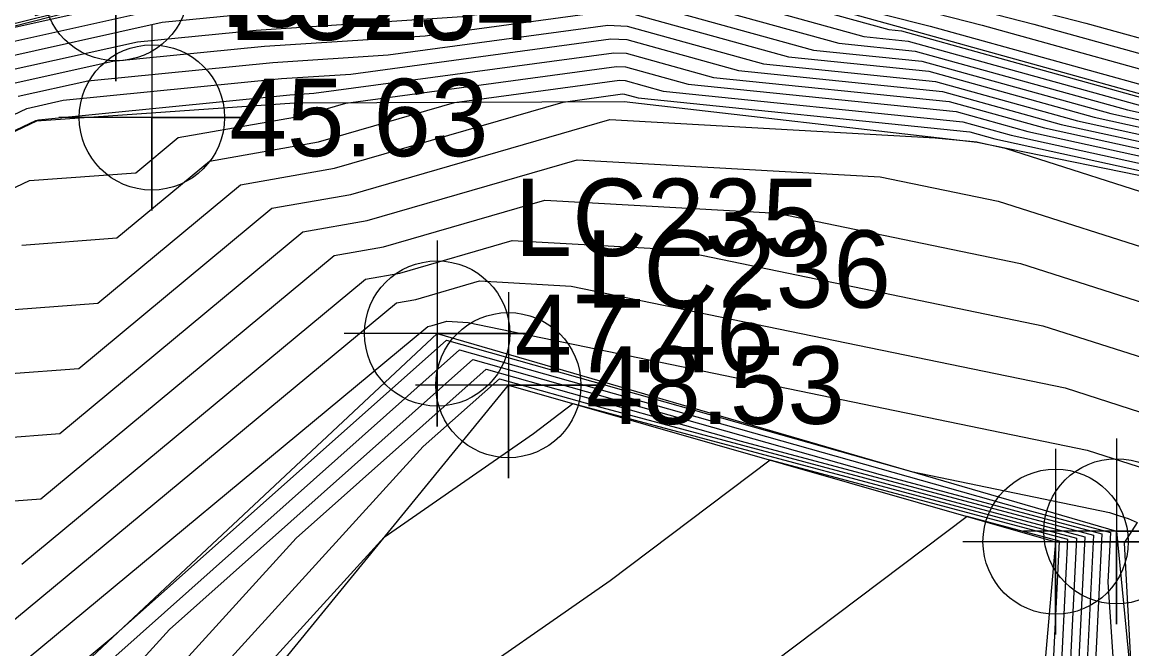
# Model space of a CAD drawing. Extents: x 2188792 to 2191981, y 386090 to 389710.
# Drawn here: x 2190238.64 to 2190274.46, y 387917.58 to 387937.82 of the extents above; entities that cross this region are included whole.
import ezdxf

# ---------------------------------------------------------------- set-up
doc = ezdxf.new("R2010")
doc.units = 0
for name, color, linetype in [('DTM Contours Major', 7, 'Continuous'), ('DTM Contours Minor', 7, 'Continuous'), ('Exist DTM Breakline', 7, 'Continuous'), ('Exist DTM Breakline Cogo Elevation', 7, 'Continuous'), ('Exist DTM Breakline Cogo Number', 7, 'Continuous'), ('Exist DTM Breakline Cogo Point CELL', 7, 'Continuous'), ('Exist DTM Breakline Underwater', 7, 'Continuous'), ('Exist DTM Breakline Underwater Cogo Elevation', 7, 'Continuous'), ('Exist DTM Breakline Underwater Cogo Number', 7, 'Continuous'), ('Exist DTM Breakline Underwater Cogo Point CELL', 7, 'Continuous'), ('Exist DTM Regular Point Underwater CELL', 7, 'Continuous'), ('Exist DTM Regular Point Underwater Cogo Elevation', 7, 'Continuous'), ('Exist DTM Regular Point Underwater Cogo Number', 7, 'Continuous'), ('PH Exist DTM Breakline', 7, 'Continuous')]:
    doc.layers.add(name, color=color, linetype=linetype)

msp = doc.modelspace()

# ---------------------------------------------------------------- linework, layer by layer
at = {"layer": 'DTM Contours Major'}
for points in [[(2190238.066, 387937.699), (2190244.835, 387939.381), (2190245.287, 387939.634), (2190256.503, 387940.362), (2190257.075, 387940.395), (2190258.258, 387940.342), (2190266.454, 387938.072), (2190267.948, 387937.686), (2190276.187, 387935.404), (2190284.412, 387933.127), (2190291.399, 387931.332), (2190292.012, 387931.191), (2190299.251, 387929.525)], [(2190238.216, 387935.813), (2190241.557, 387936.557), (2190246.459, 387937.043), (2190251.646, 387937.383), (2190257.451, 387938.168), (2190258.187, 387938.134), (2190263.377, 387936.697), (2190267.902, 387936.233), (2190273.246, 387934.752), (2190275.84, 387934.184), (2190281.058, 387932.737), (2190283.721, 387932.162), (2190287.897, 387931.185), (2190292.093, 387930.219), (2190295.764, 387929.375), (2190300.714, 387928.213)], [(2190238.626, 387930.623), (2190241.69, 387930.853), (2190244.681, 387933.334), (2190248.197, 387933.951), (2190252.592, 387935.224), (2190257.921, 387935.945), (2190258.097, 387935.937), (2190259.332, 387935.595), (2190269.008, 387934.604), (2190270.567, 387934.172), (2190276.12, 387932.955), (2190277.399, 387932.601), (2190283.106, 387931.368), (2190292.057, 387929.275), (2190292.174, 387929.248), (2190292.277, 387929.224), (2190293.441, 387928.951), (2190301.274, 387924.606)], [(2190238.622, 387920.319), (2190249.715, 387929.522), (2190250.823, 387929.716), (2190254.453, 387930.768), (2190259.685, 387930.474), (2190271.582, 387928.018), (2190275.073, 387926.904), (2190278.137, 387925.927), (2190281.332, 387924.551), (2190276.72, 387917.262), (2190277.807, 387897.197), (2190286.757, 387899.397), (2190291.696, 387902.783), (2190297.058, 387904.809)], [(2190237.571, 387911.811), (2190243.394, 387918.212), (2190253.187, 387926.929), (2190266.333, 387923.212), (2190273.494, 387921.298), (2190273.3, 387917.373), (2190274.775, 387895.28), (2190266.512, 387887.81), (2190263.768, 387884.739), (2190272.137, 387880.347), (2190274.462, 387878.6), (2190276.323, 387880.649), (2190289.061, 387894.976), (2190290.449, 387895.197), (2190290.916, 387895.537), (2190296.476, 387899.625)], [(2190272.007, 387895.856), (2190271.358, 387905.584), (2190272.121, 387921.063), (2190269.146, 387921.858), (2190260.091, 387915.027), (2190246.631, 387905.653), (2190263.258, 387886.848), (2190268.369, 387892.566), (2190272.007, 387895.856)]]:
    msp.add_lwpolyline(points, dxfattribs=at)
at = {"layer": 'DTM Contours Minor'}
for points in [[(2190224.371, 387939.322), (2190240.961, 387939.937), (2190241.034, 387938.704), (2190242.218, 387938.998), (2190245.837, 387941.032), (2190253.391, 387941.522), (2190257.359, 387941.752), (2190258.209, 387941.714), (2190264.097, 387940.083), (2190272.976, 387937.792), (2190279.066, 387936.105), (2190285.146, 387934.421), (2190290.779, 387932.974), (2190297.126, 387931.345)], [(2190227.54, 387938.833), (2190239.99, 387939.294), (2190240.045, 387938.369), (2190243.09, 387939.126), (2190245.653, 387940.566), (2190254.428, 387941.135), (2190257.265, 387941.3), (2190258.225, 387941.257), (2190264.882, 387939.413), (2190271.3, 387937.756), (2190278.106, 387935.871), (2190284.901, 387933.99), (2190291.197, 387932.373), (2190298.29, 387930.551)], [(2190230.71, 387938.344), (2190239.019, 387938.652), (2190239.055, 387938.034), (2190243.963, 387939.253), (2190245.47, 387940.1), (2190255.465, 387940.749), (2190257.17, 387940.848), (2190258.241, 387940.8), (2190265.668, 387938.742), (2190269.624, 387937.721), (2190277.147, 387935.638), (2190284.657, 387933.558), (2190291.615, 387931.771), (2190299.454, 387929.758)], [(2190237.167, 387937.387), (2190244.751, 387939.075), (2190245.365, 387939.136), (2190256.436, 387939.86), (2190257.074, 387939.947), (2190258.26, 387939.892), (2190266.613, 387937.578), (2190267.018, 387937.537), (2190275.39, 387935.216), (2190275.616, 387935.166), (2190283.986, 387932.846), (2190284.213, 387932.797), (2190284.569, 387932.714), (2190292.028, 387930.997), (2190298.554, 387929.495)], [(2190237.355, 387936.977), (2190243.953, 387938.445), (2190245.638, 387938.613), (2190255.238, 387939.241), (2190257.168, 387939.502), (2190258.242, 387939.453), (2190265.804, 387937.358), (2190267.239, 387937.211), (2190274.854, 387935.1), (2190275.672, 387934.921), (2190283.254, 387932.819), (2190284.09, 387932.638), (2190285.401, 387932.331), (2190292.044, 387930.803), (2190297.856, 387929.465)], [(2190237.642, 387936.589), (2190243.154, 387937.816), (2190245.912, 387938.09), (2190254.041, 387938.622), (2190257.262, 387939.057), (2190258.224, 387939.013), (2190264.995, 387937.137), (2190267.46, 387936.885), (2190274.318, 387934.984), (2190275.728, 387934.675), (2190282.522, 387932.791), (2190283.967, 387932.479), (2190286.233, 387931.949), (2190292.061, 387930.608), (2190297.159, 387929.435)], [(2190237.929, 387936.201), (2190242.356, 387937.186), (2190246.185, 387937.566), (2190252.843, 387938.002), (2190257.356, 387938.613), (2190258.206, 387938.574), (2190264.186, 387936.917), (2190267.681, 387936.559), (2190273.782, 387934.868), (2190275.784, 387934.429), (2190281.79, 387932.764), (2190283.844, 387932.321), (2190287.065, 387931.567), (2190292.077, 387930.414), (2190296.461, 387929.405)], [(2190238.503, 387935.425), (2190240.759, 387935.927), (2190246.732, 387936.52), (2190250.448, 387936.763), (2190257.545, 387937.724), (2190258.169, 387937.695), (2190262.568, 387936.476), (2190268.123, 387935.908), (2190272.71, 387934.636), (2190275.896, 387933.938), (2190280.327, 387932.71), (2190283.598, 387932.003), (2190288.729, 387930.803), (2190292.109, 387930.025), (2190295.066, 387929.345), (2190300.88, 387927.981)], [(2190230.462, 387931.082), (2190238.79, 387935.037), (2190239.96, 387935.298), (2190247.005, 387935.997), (2190249.251, 387936.144), (2190257.639, 387937.279), (2190258.151, 387937.255), (2190261.759, 387936.256), (2190268.345, 387935.582), (2190272.174, 387934.52), (2190275.952, 387933.692), (2190279.595, 387932.682), (2190283.475, 387931.844), (2190289.561, 387930.421), (2190292.126, 387929.831), (2190294.369, 387929.314), (2190301.046, 387927.748)], [(2190229.36, 387930.034), (2190239.077, 387934.649), (2190239.162, 387934.668), (2190247.279, 387935.474), (2190248.053, 387935.525), (2190257.733, 387936.834), (2190258.133, 387936.816), (2190260.95, 387936.036), (2190268.566, 387935.256), (2190271.638, 387934.404), (2190276.008, 387933.447), (2190278.863, 387932.655), (2190283.352, 387931.686), (2190290.393, 387930.039), (2190292.142, 387929.636), (2190293.671, 387929.284), (2190301.212, 387927.516)], [(2190229.93, 387928.455), (2190238.872, 387932.703), (2190242.304, 387932.959), (2190243.675, 387934.097), (2190247.672, 387934.798), (2190249.084, 387935.207), (2190257.827, 387936.39), (2190258.115, 387936.376), (2190260.141, 387935.815), (2190268.787, 387934.93), (2190271.102, 387934.288), (2190276.064, 387933.201), (2190278.131, 387932.628), (2190283.229, 387931.527), (2190291.225, 387929.657), (2190292.158, 387929.442), (2190292.974, 387929.254), (2190301.377, 387927.283)], [(2190238.38, 387928.544), (2190241.077, 387928.746), (2190245.688, 387932.572), (2190248.722, 387933.104), (2190256.099, 387935.241), (2190258.015, 387935.501), (2190258.078, 387935.498), (2190258.522, 387935.375), (2190269.229, 387934.278), (2190270.031, 387934.056), (2190276.176, 387932.71), (2190276.668, 387932.573), (2190282.982, 387931.209), (2190284.619, 387930.827), (2190290.264, 387928.396), (2190280.063, 387912.277), (2190280.607, 387902.249), (2190285.08, 387903.348), (2190287.548, 387905.04), (2190290.228, 387906.053), (2190293.209, 387926.062), (2190301.14, 387921.662)], [(2190238.134, 387926.465), (2190240.463, 387926.639), (2190246.695, 387931.809), (2190249.247, 387932.257), (2190257.607, 387934.679), (2190268.115, 387934.089), (2190269.45, 387933.953), (2190269.495, 387933.94), (2190270.375, 387933.747), (2190276.084, 387931.926), (2190281.932, 387930.061), (2190288.031, 387927.435), (2190279.227, 387913.523), (2190279.907, 387900.986), (2190285.499, 387902.36), (2190288.585, 387904.476), (2190291.936, 387905.742), (2190294.413, 387922.375), (2190301.007, 387918.718)], [(2190237.888, 387924.386), (2190239.849, 387924.533), (2190247.701, 387931.047), (2190249.773, 387931.41), (2190256.556, 387933.375), (2190266.334, 387932.826), (2190270.141, 387932.04), (2190275.747, 387930.252), (2190280.667, 387928.683), (2190285.798, 387926.474), (2190278.392, 387914.77), (2190279.207, 387899.723), (2190285.919, 387901.372), (2190289.622, 387903.911), (2190293.643, 387905.431), (2190295.618, 387918.689), (2190300.874, 387915.774)], [(2190237.643, 387922.307), (2190239.236, 387922.426), (2190248.708, 387930.284), (2190250.298, 387930.563), (2190255.504, 387932.072), (2190263.01, 387931.65), (2190270.861, 387930.029), (2190275.41, 387928.578), (2190279.402, 387927.305), (2190283.565, 387925.512), (2190277.556, 387916.016), (2190278.507, 387898.46), (2190286.338, 387900.385), (2190290.659, 387903.347), (2190295.351, 387905.12), (2190296.823, 387915.003)], [(2190238.009, 387918.213), (2190250.721, 387928.759), (2190251.348, 387928.869), (2190253.401, 387929.464), (2190256.361, 387929.298), (2190272.302, 387926.007), (2190274.736, 387925.23), (2190276.872, 387924.549), (2190279.099, 387923.59), (2190275.884, 387918.509), (2190277.107, 387895.935), (2190287.177, 387898.409), (2190292.733, 387902.219), (2190298.766, 387904.498)], [(2190237.395, 387916.106), (2190251.728, 387927.997), (2190251.873, 387928.022), (2190252.35, 387928.16), (2190253.036, 387928.122), (2190273.022, 387923.995), (2190274.399, 387923.556), (2190275.607, 387923.171), (2190276.866, 387922.629), (2190275.048, 387919.755), (2190276.211, 387898.3), (2190276.435, 387894.935), (2190273.257, 387892.062), (2190266.463, 387885.381), (2190273.968, 387881.9), (2190283.185, 387892.24), (2190277.729, 387894.997), (2190287.596, 387897.422), (2190293.77, 387901.654), (2190300.261, 387904.107)], [(2190236.781, 387913.999), (2190241.576, 387917.977), (2190252.331, 387927.55), (2190267.345, 387923.305), (2190273.743, 387921.984), (2190274.062, 387921.882), (2190274.341, 387921.793), (2190274.633, 387921.667), (2190274.212, 387921.002), (2190274.481, 387916.031), (2190275.882, 387895.05), (2190265.769, 387885.907), (2190265.175, 387885.242), (2190268.39, 387883.555), (2190274.213, 387880.854), (2190286.198, 387894.299), (2190283.951, 387895.435), (2190288.015, 387896.434), (2190294.807, 387901.09), (2190299.037, 387902.689)], [(2190236.974, 387912.702), (2190239.303, 387915.262), (2190252.759, 387927.239), (2190270.824, 387922.132), (2190273.768, 387921.345), (2190273.689, 387919.731), (2190275.328, 387895.165), (2190266.141, 387886.858), (2190264.472, 387884.991), (2190273.506, 387880.249), (2190274.458, 387879.807), (2190279.957, 387885.977), (2190288.482, 387895.566), (2190288.802, 387895.616), (2190288.91, 387895.695), (2190290.468, 387896.84), (2190295.844, 387900.526)], [(2190238.168, 387910.92), (2190247.486, 387921.162), (2190253.615, 387926.618), (2190261.843, 387924.292), (2190273.219, 387921.251), (2190272.912, 387915.015), (2190274.221, 387895.396), (2190266.883, 387888.761), (2190263.065, 387884.488), (2190269.191, 387881.272), (2190274.406, 387877.353), (2190278.581, 387881.949), (2190289.64, 387894.387), (2190292.096, 387894.777), (2190292.922, 387895.379), (2190294.371, 387896.444), (2190297.13, 387899.731)], [(2190228.363, 387901.258), (2190238.764, 387910.028), (2190251.577, 387924.113), (2190254.043, 387926.307), (2190257.353, 387925.371), (2190272.945, 387921.204), (2190272.523, 387912.657), (2190273.668, 387895.511), (2190267.255, 387889.712), (2190262.361, 387884.236), (2190266.246, 387882.197), (2190274.351, 387876.107), (2190280.839, 387883.249), (2190290.218, 387893.798), (2190293.226, 387894.275), (2190293.326, 387894.398), (2190293.837, 387895.109), (2190293.989, 387895.318), (2190297.47, 387899.463)], [(2190234.571, 387905.098), (2190239.361, 387909.137), (2190250.326, 387921.19), (2190255.14, 387924.542), (2190256.413, 387925.502), (2190272.67, 387921.157), (2190272.135, 387910.3), (2190273.114, 387895.626), (2190267.626, 387890.664), (2190261.658, 387883.985), (2190263.301, 387883.122), (2190274.296, 387874.86), (2190283.098, 387884.549), (2190290.797, 387893.209), (2190293.266, 387893.6), (2190293.676, 387894.107), (2190294.157, 387894.778), (2190294.547, 387895.308), (2190297.81, 387899.194)], [(2190272.561, 387895.741), (2190271.747, 387907.942), (2190272.396, 387921.11), (2190262.779, 387923.68), (2190257.616, 387919.784), (2190240.734, 387908.029), (2190261.588, 387884.443), (2190267.998, 387891.615), (2190272.561, 387895.741)]]:
    msp.add_lwpolyline(points, dxfattribs=at)
at = {"layer": 'Exist DTM Breakline'}
msp.add_lwpolyline([(2190220.905, 387885.134), (2190254.331, 387926.098), (2190271.998, 387921.042), (2190269.83, 387896.309)], dxfattribs=at)
at = {"layer": 'Exist DTM Breakline Cogo Point CELL'}
for points in [[(2190254.331, 387929.098), (2190254.331, 387923.098), (2190254.331, 387926.098), (2190257.331, 387926.098), (2190251.331, 387926.098)], [(2190271.998, 387924.042), (2190271.998, 387918.042), (2190271.998, 387921.042), (2190274.998, 387921.042), (2190268.998, 387921.042)]]:
    msp.add_lwpolyline(points, dxfattribs=at)
for centre in [(2190254.331, 387926.098), (2190271.998, 387921.042)]:
    msp.add_circle(centre, 2.344, dxfattribs=at)
at = {"layer": 'Exist DTM Breakline Underwater'}
msp.add_lwpolyline([(2190214.678, 387892.793), (2190252.032, 387927.767), (2190273.96, 387921.378), (2190276.541, 387894.913)], dxfattribs=at)
at = {"layer": 'Exist DTM Breakline Underwater Cogo Point CELL'}
for points in [[(2190252.032, 387930.767), (2190252.032, 387924.767), (2190252.032, 387927.767), (2190255.032, 387927.767), (2190249.032, 387927.767)], [(2190273.96, 387924.378), (2190273.96, 387918.378), (2190273.96, 387921.378), (2190276.96, 387921.378), (2190270.96, 387921.378)]]:
    msp.add_lwpolyline(points, dxfattribs=at)
for centre in [(2190252.032, 387927.767), (2190273.96, 387921.378)]:
    msp.add_circle(centre, 2.344, dxfattribs=at)
at = {"layer": 'Exist DTM Regular Point Underwater CELL'}
for points in [[(2190241.663, 387941.917), (2190241.663, 387935.917), (2190241.663, 387938.917), (2190244.663, 387938.917), (2190238.663, 387938.917)], [(2190242.823, 387937.742), (2190242.823, 387931.742), (2190242.823, 387934.742), (2190245.823, 387934.742), (2190239.823, 387934.742)]]:
    msp.add_lwpolyline(points, dxfattribs=at)
for centre in [(2190241.663, 387938.917), (2190242.823, 387934.742)]:
    msp.add_circle(centre, 2.344, dxfattribs=at)
at = {"layer": 'PH Exist DTM Breakline'}
for points in [[(2190372.056, 387914.387), (2190363.601, 387916.471), (2190355.147, 387918.556), (2190346.692, 387920.64), (2190338.238, 387922.725), (2190325.881, 387924.34), (2190315.268, 387926.239), (2190307.516, 387927.893), (2190299.763, 387929.547), (2190292.011, 387931.202), (2190284.259, 387932.856), (2190275.595, 387935.26), (2190266.931, 387937.665), (2190258.267, 387940.069), (2190257.027, 387940.166), (2190245.208, 387939.435), (2190237.07, 387937.362)], [(2190301.394, 387927.26), (2190292.177, 387929.22), (2190282.959, 387931.179), (2190276.211, 387932.556), (2190269.463, 387933.933), (2190258.068, 387935.251), (2190247.423, 387935.199), (2190239.099, 387934.619), (2190229.273, 387929.952), (2190221.017, 387929.733), (2190212.76, 387929.514), (2190205.387, 387927.338), (2190198.014, 387925.162), (2190191.951, 387921.995), (2190185.888, 387918.828), (2190177.639, 387914.771), (2190169.39, 387910.713), (2190163.13, 387908.28), (2190156.87, 387905.846), (2190150.61, 387903.413), (2190143.688, 387898.862), (2190136.766, 387894.311)]]:
    msp.add_lwpolyline(points, dxfattribs=at)

# ---------------------------------------------------------------- texts
at = {"layer": 'Exist DTM Breakline Cogo Elevation'}
msp.add_text('48.53', height=2.5, dxfattribs=at).set_placement((2190256.831, 387924.848))
at = {"layer": 'Exist DTM Breakline Cogo Number'}
msp.add_text('LC236', height=2.5, dxfattribs=at).set_placement((2190256.831, 387928.598))
at = {"layer": 'Exist DTM Breakline Underwater Cogo Elevation'}
msp.add_text('47.46', height=2.5, dxfattribs=at).set_placement((2190254.532, 387926.517))
at = {"layer": 'Exist DTM Breakline Underwater Cogo Number'}
msp.add_text('LC235', height=2.5, dxfattribs=at).set_placement((2190254.532, 387930.267))
at = {"layer": 'Exist DTM Regular Point Underwater Cogo Elevation'}
for s, p in [('43.27', (2190244.163, 387937.667)), ('45.63', (2190245.323, 387933.492))]:
    msp.add_text(s, height=2.5, dxfattribs=at).set_placement(p)
at = {"layer": 'Exist DTM Regular Point Underwater Cogo Number'}
msp.add_text('LC234', height=2.5, dxfattribs=at).set_placement((2190245.323, 387937.242))

doc.saveas('drawing.dxf')
